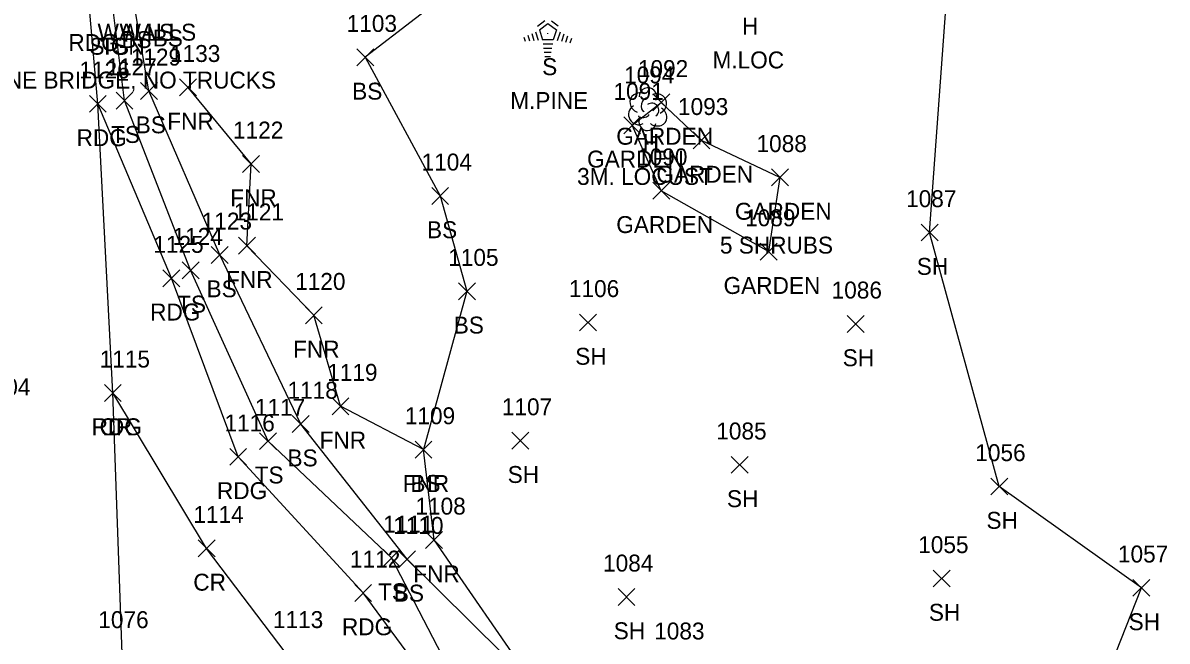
# Model space of a CAD drawing. Extents: x 1459992 to 1461532, y 647785 to 648535.
# Drawn here: x 1461396.4 to 1461531.7, y 647967.8 to 648040.8 of the extents above; entities that cross this region are included whole.
import ezdxf

# ---------------------------------------------------------------- set-up
doc = ezdxf.new("R2010")
doc.units = 0
for name, color, linetype in [('L_A', 7, 'Continuous'), ('L_C', 7, 'Continuous'), ('L_I', 7, 'Continuous'), ('L_TIC', 7, 'Continuous'), ('LAPB', 7, 'Continuous'), ('LELB', 7, 'Continuous'), ('LFNC', 7, 'Continuous'), ('LSOGP', 7, 'Continuous'), ('LTC', 7, 'Continuous'), ('LTD', 7, 'Continuous'), ('P_A', 7, 'Continuous'), ('P_I', 7, 'Continuous'), ('P_TIC', 7, 'Continuous'), ('PEU', 7, 'Continuous'), ('PRC', 7, 'Continuous'), ('S_A', 7, 'Continuous'), ('S_C', 7, 'Continuous')]:
    doc.layers.add(name, color=color, linetype=linetype)

msp = doc.modelspace()

# ---------------------------------------------------------------- linework, layer by layer
at = {"layer": 'L_TIC'}
for points in [[(1461435.9, 648035.77), (1461437.9, 648037.77)], [(1461437.9, 648035.77), (1461435.9, 648037.77)], [(1461410.31, 648031.79), (1461412.31, 648033.79)], [(1461412.31, 648031.79), (1461410.31, 648033.79)], [(1461414.94, 648032.22), (1461416.94, 648034.22)], [(1461416.94, 648032.22), (1461414.94, 648034.22)], [(1461407.43, 648030.65), (1461409.43, 648032.65)], [(1461409.43, 648030.65), (1461407.43, 648032.65)], [(1461407.43, 648030.65), (1461409.43, 648032.65)], [(1461409.43, 648030.65), (1461407.43, 648032.65)], [(1461470.91, 648030.44), (1461472.91, 648032.44)], [(1461472.91, 648030.44), (1461470.91, 648032.44)], [(1461467.46, 648027.74), (1461469.46, 648029.74)], [(1461469.46, 648027.74), (1461467.46, 648029.74)], [(1461475.66, 648025.95), (1461477.66, 648027.95)], [(1461477.66, 648025.95), (1461475.66, 648027.95)], [(1461475.66, 648025.95), (1461477.66, 648027.95)], [(1461477.66, 648025.95), (1461475.66, 648027.95)], [(1461422.39, 648023.17), (1461424.39, 648025.17)], [(1461424.39, 648023.17), (1461422.39, 648025.17)], [(1461484.94, 648021.57), (1461486.94, 648023.57)], [(1461486.94, 648021.57), (1461484.94, 648023.57)], [(1461484.94, 648021.57), (1461486.94, 648023.57)], [(1461486.94, 648021.57), (1461484.94, 648023.57)], [(1461470.91, 648020), (1461472.91, 648022)], [(1461472.91, 648020), (1461470.91, 648022)], [(1461444.76, 648019.39), (1461446.76, 648021.39)], [(1461446.76, 648019.39), (1461444.76, 648021.39)], [(1461502.63, 648015.06), (1461504.63, 648017.06)], [(1461504.63, 648015.06), (1461502.63, 648017.06)], [(1461421.9, 648013.5), (1461423.9, 648015.5)], [(1461423.9, 648013.5), (1461421.9, 648015.5)], [(1461483.6, 648012.8), (1461485.6, 648014.8)], [(1461485.6, 648012.8), (1461483.6, 648014.8)], [(1461418.69, 648012.41), (1461420.69, 648014.41)], [(1461420.69, 648012.41), (1461418.69, 648014.41)], [(1461415.24, 648010.6), (1461417.24, 648012.6)], [(1461417.24, 648010.6), (1461415.24, 648012.6)], [(1461447.92, 648008.12), (1461449.92, 648010.12)], [(1461449.92, 648008.12), (1461447.92, 648010.12)], [(1461429.82, 648005.28), (1461431.82, 648007.28)], [(1461431.82, 648005.28), (1461429.82, 648007.28)], [(1461462.24, 648004.43), (1461464.24, 648006.43)], [(1461464.24, 648004.43), (1461462.24, 648006.43)], [(1461493.88, 648004.26), (1461495.88, 648006.26)], [(1461495.88, 648004.26), (1461493.88, 648006.26)], [(1461432.97, 647994.53), (1461434.97, 647996.53)], [(1461434.97, 647994.53), (1461432.97, 647996.53)], [(1461428.26, 647992.42), (1461430.26, 647994.42)], [(1461430.26, 647992.42), (1461428.26, 647994.42)], [(1461424.41, 647990.4), (1461426.41, 647992.4)], [(1461426.41, 647990.4), (1461424.41, 647992.4)], [(1461454.25, 647990.46), (1461456.25, 647992.46)], [(1461456.25, 647990.46), (1461454.25, 647992.46)], [(1461442.79, 647989.4), (1461444.79, 647991.4)], [(1461444.79, 647989.4), (1461442.79, 647991.4)], [(1461442.79, 647989.4), (1461444.79, 647991.4)], [(1461444.79, 647989.4), (1461442.79, 647991.4)], [(1461480.18, 647987.6), (1461482.18, 647989.6)], [(1461482.18, 647987.6), (1461480.18, 647989.6)], [(1461510.87, 647985.04), (1461512.87, 647987.04)], [(1461512.87, 647985.04), (1461510.87, 647987.04)], [(1461444.04, 647978.72), (1461446.04, 647980.72)], [(1461446.04, 647978.72), (1461444.04, 647980.72)], [(1461439, 647976.6), (1461441, 647978.6)], [(1461441, 647976.6), (1461439, 647978.6)], [(1461440.84, 647976.44), (1461442.84, 647978.44)], [(1461442.84, 647976.44), (1461440.84, 647978.44)], [(1461504.07, 647974.17), (1461506.07, 647976.17)], [(1461506.07, 647974.17), (1461504.07, 647976.17)], [(1461527.68, 647973.06), (1461529.68, 647975.06)], [(1461529.68, 647973.06), (1461527.68, 647975.06)], [(1461466.79, 647971.99), (1461468.79, 647973.99)], [(1461468.79, 647971.99), (1461466.79, 647973.99)]]:
    msp.add_lwpolyline(points, dxfattribs=at)
at = {"layer": 'LAPB'}
for points in [[(1461485.94, 648022.57), (1461484.6, 648013.8), (1461471.91, 648021), (1461468.46, 648028.74), (1461471.91, 648031.44), (1461476.66, 648026.95)], [(1461485.94, 648022.57), (1461476.66, 648026.95)]]:
    msp.add_lwpolyline(points, dxfattribs=at)
at = {"layer": 'LELB'}
for points in [[(1461408.43, 648031.65), (1461407.13, 648042.08), (1461405.51, 648074.35), (1461405.05, 648083.59)], [(1461456.93, 647962.57), (1461441.84, 647977.44), (1461429.26, 647993.42), (1461419.69, 648013.41), (1461411.31, 648032.79), (1461409.62, 648042.87), (1461413.32, 648043.05), (1461411.25, 648075.17)], [(1461506.06, 648049.54), (1461479.97, 648052.8), (1461463.96, 648052), (1461448.81, 648045.95), (1461436.9, 648036.77), (1461445.76, 648020.39), (1461448.92, 648009.12), (1461443.79, 647990.4)], [(1461520.47, 647921.95), (1461496.95, 647928.77), (1461471.44, 647943.18), (1461451.45, 647955.58), (1461440, 647977.6), (1461425.41, 647991.4), (1461416.24, 648011.6), (1461408.43, 648031.65)]]:
    msp.add_lwpolyline(points, dxfattribs=at)
at = {"layer": 'LFNC'}
msp.add_lwpolyline([(1461474.62, 647949.35), (1461456.93, 647962.57), (1461445.04, 647979.72), (1461443.79, 647990.4), (1461433.97, 647995.53), (1461430.82, 648006.28), (1461422.9, 648014.5), (1461423.39, 648024.17), (1461415.94, 648033.22)], dxfattribs=at)
at = {"layer": 'LSOGP'}
msp.add_lwpolyline([(1461523.89, 647961.9), (1461528.68, 647974.06), (1461511.87, 647986.04), (1461503.63, 648016.06), (1461506.06, 648049.54)], dxfattribs=at)
at = {"layer": 'LTC'}
for p, q in [((1461457.26, 648040.47), (1461458.14, 648041.11)), ((1461457.49, 648040.02), (1461458.5, 648040.75)), ((1461458.5, 648040.75), (1461459.5, 648040.03)), ((1461458.92, 648041.07), (1461459.73, 648040.48)), ((1461455.67, 648039.15), (1461455.82, 648038.68)), ((1461456.12, 648039.37), (1461456.33, 648038.71)), ((1461456.58, 648039.58), (1461456.85, 648038.75)), ((1461457.03, 648039.8), (1461457.36, 648038.78)), ((1461457.49, 648040.02), (1461457.87, 648038.82)), ((1461459.5, 648040.03), (1461459.1, 648038.82)), ((1461459.93, 648039.76), (1461459.6, 648038.72)), ((1461460.38, 648039.51), (1461460.09, 648038.62)), ((1461460.82, 648039.26), (1461460.59, 648038.53)), ((1461459.1, 648038.82), (1461457.87, 648038.82)), ((1461459.07, 648038.32), (1461457.92, 648038.32)), ((1461458.98, 648037.82), (1461457.99, 648037.82)), ((1461461.27, 648039.01), (1461461.08, 648038.43)), ((1461458.9, 648037.32), (1461458.07, 648037.32)), ((1461458.81, 648036.82), (1461458.14, 648036.82))]:
    msp.add_line(p, q, dxfattribs=at)
at = {"layer": 'LTD'}
msp.add_line((1461470.28, 648030.69), (1461470.28, 648030.69), dxfattribs=at)
msp.add_line((1461470.28, 648030.69), (1461470.28, 648030.69), dxfattribs=at)
msp.add_arc((1461470.32, 648032.12), 1.05, 335.5272, 180.9563, dxfattribs=at)
for centre, major_axis, ratio, start_param, end_param in [((1461469.49, 648031.36), (1.21, -0.51), 0.895232, 1.570796, 4.712389), ((1461471.32, 648031.27), (-1.14, -0.48), 0.949671, 1.570796, 4.712389), ((1461469.19, 648029.98), (0.58, -1.04), 0.959034, 3.141593, 6.283185), ((1461470.07, 648031.15), (-0.208, -0.792), 0.645439, 3.141593, 6.283185), ((1461470.78, 648030.52), (-0.5, 0.667), 0.989748, 3.141593, 6.283185), ((1461469.82, 648029.94), (-0.625, -0.083), 0.423636, 0, 3.141593), ((1461471.28, 648029.86), (-1.09, 0.79), 0.841452, 1.570796, 4.712389), ((1461470.28, 648029.19), (0.26, 1.06), 0.942809, 1.570796, 4.712389)]:
    msp.add_ellipse(centre, major_axis=major_axis, ratio=ratio, start_param=start_param, end_param=end_param, dxfattribs=at)
at = {"layer": 'P_TIC'}
for points in [[(1461404.27, 648030.27), (1461406.27, 648032.27)], [(1461406.27, 648030.27), (1461404.27, 648032.27)], [(1461404.27, 648030.27), (1461406.27, 648032.27)], [(1461406.27, 648030.27), (1461404.27, 648032.27)], [(1461412.97, 648009.66), (1461414.97, 648011.66)], [(1461414.97, 648009.66), (1461412.97, 648011.66)], [(1461406.05, 647996.1), (1461408.05, 647998.1)], [(1461408.05, 647996.1), (1461406.05, 647998.1)], [(1461406.05, 647996.1), (1461408.05, 647998.1)], [(1461408.05, 647996.1), (1461406.05, 647998.1)], [(1461420.87, 647988.55), (1461422.87, 647990.55)], [(1461422.87, 647988.55), (1461420.87, 647990.55)], [(1461417.13, 647977.73), (1461419.13, 647979.73)], [(1461419.13, 647977.73), (1461417.13, 647979.73)], [(1461435.65, 647972.46), (1461437.65, 647974.46)], [(1461437.65, 647972.46), (1461435.65, 647974.46)]]:
    msp.add_lwpolyline(points, dxfattribs=at)
at = {"layer": 'PEU'}
for points in [[(1461511.7, 647896.63), (1461486.75, 647893.93), (1461467.39, 647888.55), (1461449.23, 647877.66), (1461431.43, 647862.67), (1461417.1, 647833.71), (1461412.59, 647812.05), (1461410.59, 647789.72), (1461409.99, 647812.3), (1461409.76, 647834.29), (1461410.35, 647859.7), (1461410.72, 647879.95), (1461409.82, 647907.07), (1461410.46, 647924.41), (1461409.73, 647942.58), (1461408.16, 647966.3), (1461407.05, 647997.1), (1461405.27, 648031.27), (1461404.3, 648042.52)], [(1461519.49, 647918.71), (1461495.54, 647925.36), (1461469.2, 647940.57), (1461450.14, 647955.21), (1461436.65, 647973.46), (1461421.87, 647989.55), (1461413.97, 648010.66), (1461405.27, 648031.27)]]:
    msp.add_lwpolyline(points, dxfattribs=at)
at = {"layer": 'PRC'}
msp.add_lwpolyline([(1461517.55, 647912.18), (1461492.88, 647918.88), (1461463.89, 647934.02), (1461443.84, 647947.16), (1461427.54, 647966.31), (1461418.13, 647978.73), (1461407.05, 647997.1)], dxfattribs=at)

# ---------------------------------------------------------------- texts
at = {"layer": 'L_A'}
for s, p in [('WALLS', (1461405.24, 648038.73)), ('WALLS', (1461405.24, 648038.73)), ('WALLS', (1461407.84, 648038.74)), ('H', (1461481.45, 648039.46)), ('TS', (1461405.54, 648037.08)), ('BS', (1461408.06, 648037.87)), ('BS', (1461408.06, 648037.87)), ('BS', (1461411.76, 648038.05)), ('S', (1461457.82, 648034.66)), ('BS', (1461435.35, 648031.77)), ('BS', (1461409.75, 648027.79)), ('FNR', (1461413.48, 648028.22)), ('TS', (1461406.84, 648026.65)), ('TS', (1461406.84, 648026.65)), ('GARDEN', (1461466.58, 648026.44)), ('H', (1461469.71, 648025.69)), ('GARDEN', (1461463.13, 648023.74)), ('GARDEN', (1461471.32, 648021.95)), ('GARDEN', (1461471.32, 648021.95)), ('FNR', (1461420.93, 648019.17)), ('GARDEN', (1461480.61, 648017.57)), ('GARDEN', (1461480.61, 648017.57)), ('GARDEN', (1461466.58, 648016)), ('BS', (1461444.2, 648015.39)), ('SH', (1461502.12, 648011.06)), ('FNR', (1461420.44, 648009.5)), ('GARDEN', (1461479.27, 648008.8)), ('BS', (1461418.13, 648008.41)), ('TS', (1461414.65, 648006.6)), ('BS', (1461447.36, 648004.12)), ('FNR', (1461428.36, 648001.28)), ('SH', (1461461.73, 648000.43)), ('SH', (1461493.36, 648000.26)), ('FNR', (1461431.5, 647990.53)), ('BS', (1461427.7, 647988.42)), ('TS', (1461423.82, 647986.4)), ('SH', (1461453.74, 647986.46)), ('FNR', (1461441.32, 647985.4)), ('BS', (1461442.23, 647985.4)), ('SH', (1461479.67, 647983.6)), ('SH', (1461510.36, 647981.04)), ('FNR', (1461442.57, 647974.72)), ('TS', (1461438.41, 647972.6)), ('BS', (1461440.28, 647972.44)), ('SH', (1461503.55, 647970.17)), ('SH', (1461527.17, 647969.06)), ('SH', (1461466.28, 647967.99))]:
    msp.add_text(s, height=2, dxfattribs=at).set_placement(p)
at = {"layer": 'L_C'}
for s, p in [('M.LOC', (1461477.96, 648035.46)), ('M.PINE', (1461454.04, 648030.66)), ('3M. LOCUST', (1461461.95, 648021.69)), ('5 SHRUBS', (1461478.84, 648013.57)), ('5 SHRUBS', (1461478.84, 648013.57))]:
    msp.add_text(s, height=2, dxfattribs=at).set_placement(p)
at = {"layer": 'L_I'}
for s, p in [('1103', (1461434.7, 648039.77)), ('1129', (1461409.17, 648035.79)), ('1133', (1461413.81, 648036.22)), ('1127', (1461406.3, 648034.65)), ('1127', (1461406.3, 648034.65)), ('1092', (1461469.14, 648034.44)), ('1094', (1461467.51, 648033.69)), ('1091', (1461466.25, 648031.74)), ('1093', (1461473.88, 648029.95)), ('1093', (1461473.88, 648029.95)), ('1122', (1461421.26, 648027.17)), ('1088', (1461483.17, 648025.57)), ('1088', (1461483.17, 648025.57)), ('1090', (1461469.05, 648024)), ('1104', (1461443.56, 648023.39)), ('1087', (1461500.86, 648019.06)), ('1121', (1461421.34, 648017.5)), ('1089', (1461481.82, 648016.8)), ('1123', (1461417.56, 648016.41)), ('1124', (1461414.11, 648014.6)), ('1105', (1461446.71, 648012.12)), ('1120', (1461428.61, 648009.28)), ('1106', (1461460.98, 648008.43)), ('1086', (1461492.05, 648008.26)), ('1119', (1461432.4, 647998.53)), ('1118', (1461427.7, 647996.42)), ('1117', (1461423.85, 647994.4)), ('1107', (1461453.05, 647994.46)), ('1109', (1461441.58, 647993.4)), ('1109', (1461441.58, 647993.4)), ('1085', (1461478.41, 647991.6)), ('1056', (1461509.04, 647989.04)), ('1108', (1461442.83, 647982.72)), ('1111', (1461439.01, 647980.6)), ('1110', (1461440.2, 647980.44)), ('1055', (1461502.29, 647978.17)), ('1057', (1461525.91, 647977.06)), ('1084', (1461465.02, 647975.99)), ('1083', (1461471.07, 647967.96))]:
    msp.add_text(s, height=2, dxfattribs=at).set_placement(p)
at = {"layer": 'LTC'}
msp.add_text('.', height=1.04, rotation=270, dxfattribs=at).set_placement((1461458.38, 648039.77))
at = {"layer": 'P_A'}
for s, p in [('RDG', (1461401.79, 648037.52)), ('RDG', (1461402.76, 648026.27)), ('RDG', (1461402.76, 648026.27)), ('RDG', (1461411.46, 648005.66)), ('RDG', (1461404.54, 647992.1)), ('CR', (1461405.48, 647992.1)), ('RDG', (1461419.36, 647984.55)), ('CR', (1461416.56, 647973.73)), ('RDG', (1461434.14, 647968.46))]:
    msp.add_text(s, height=2, dxfattribs=at).set_placement(p)
at = {"layer": 'P_I'}
for s, p in [('1126', (1461403.09, 648034.27)), ('1126', (1461403.09, 648034.27)), ('1125', (1461411.84, 648013.66)), ('1115', (1461405.49, 648000.1)), ('1115', (1461405.49, 648000.1)), ('1204', (1461391.35, 647996.81)), ('1116', (1461420.25, 647992.55)), ('1114', (1461416.57, 647981.73)), ('1112', (1461435.09, 647976.46)), ('1076', (1461405.33, 647969.3)), ('1076', (1461405.33, 647969.3)), ('1113', (1461425.98, 647969.31))]:
    msp.add_text(s, height=2, dxfattribs=at).set_placement(p)
at = {"layer": 'S_A'}
msp.add_text('SIGN', height=2, dxfattribs=at).set_placement((1461404.28, 648037.08))
at = {"layer": 'S_C'}
msp.add_text('ONE LANE BRIDGE, NO TRUCKS', height=2, dxfattribs=at).set_placement((1461384.58, 648033.08))

doc.saveas('drawing.dxf')
